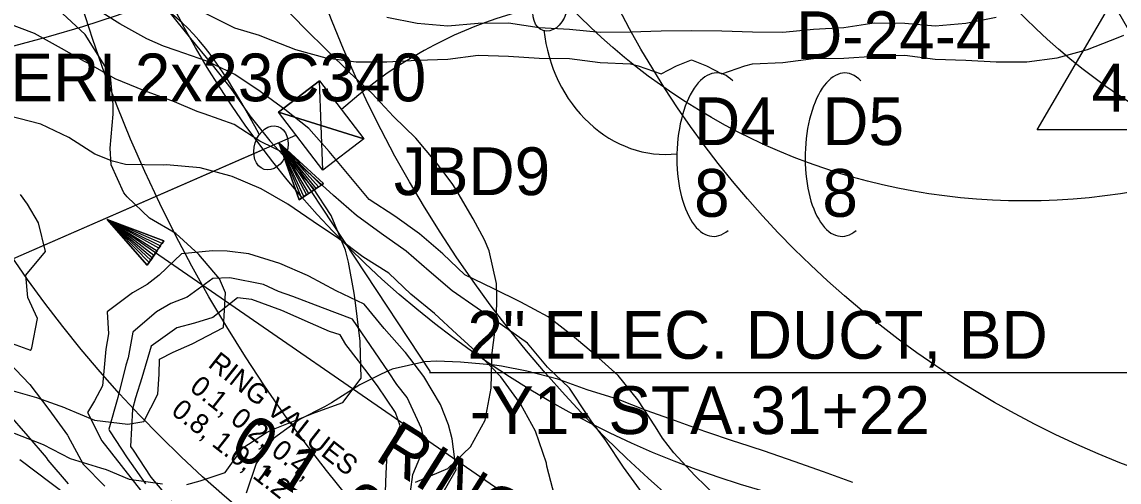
# Model space of a CAD drawing. Extents: x 1638506 to 1658005, y 834807 to 846788.
# Drawn here: x 1641632.2 to 1641907.6, y 842006.7 to 842122.3 of the extents above; entities that cross this region are included whole.
import ezdxf

# ---------------------------------------------------------------- set-up
doc = ezdxf.new("R2010")
doc.units = 0
for name, color, linetype in [('Default', 7, 'Continuous'), ('Old_Level_1', 7, 'Continuous'), ('Old_Level_4', 7, 'Continuous'), ('Scratch_Level_0', 7, 'Continuous')]:
    doc.layers.add(name, color=color, linetype=linetype)

msp = doc.modelspace()

# ---------------------------------------------------------------- linework, layer by layer
at = {"layer": 'Default'}
for p, q in [((1641707.74, 842085.11), (1641706.91, 842107.51)), ((1641718.03, 842092.99), (1641696.62, 842099.63)), ((1641582.52, 842042.08), (1641701.01, 842093.9)), ((1641696.68, 842092.01), (1641734.7, 842034.41)), ((1641594.74, 842047.43), (1641692.03, 842089.98)), ((1641835.95, 841946.87), (1641653.59, 842072.66)), ((1641734.52, 842034.25), (1641951.93, 842034.25)), ((1641631.71, 842012.42), (1641796.51, 841888.28))]:
    msp.add_line(p, q, dxfattribs=at)
for points in [[(1641924.49, 842095.2), (1641887.1, 842095.2), (1641905.92, 842127.47)], [(1641707.74, 842085.11), (1641696.62, 842099.63), (1641706.91, 842107.51), (1641718.03, 842092.99)], [(1641707.32, 842096.31), (1641706.91, 842107.51), (1641696.62, 842099.63)], [(1641707.32, 842096.31), (1641718.03, 842092.99), (1641707.74, 842085.11)]]:
    msp.add_lwpolyline(points, close=True, dxfattribs=at)
for points in [[(1641704.83, 842079.66), (1641704.21, 842079.25), (1641696.68, 842092.01), (1641703.64, 842078.87), (1641703.02, 842078.47), (1641696.68, 842092.01), (1641702.4, 842078.06), (1641701.79, 842077.65), (1641696.68, 842092.01), (1641707.89, 842081.74), (1641707.3, 842081.29), (1641696.68, 842092.01), (1641706.66, 842080.92), (1641706.07, 842080.48), (1641696.68, 842092.01), (1641705.45, 842080.07), (1641701.79, 842077.65), (1641707.89, 842081.74), (1641696.68, 842092.01), (1641701.79, 842077.65)], [(1641665.77, 842064.26), (1641665.35, 842063.65), (1641653.59, 842072.66), (1641664.96, 842063.08), (1641664.54, 842062.47), (1641653.59, 842072.66), (1641664.12, 842061.86), (1641663.69, 842061.25), (1641653.59, 842072.66), (1641667.83, 842067.33), (1641667.45, 842066.69), (1641653.59, 842072.66), (1641666.99, 842066.11), (1641666.61, 842065.47), (1641653.59, 842072.66), (1641666.19, 842064.86), (1641663.69, 842061.25), (1641667.83, 842067.33), (1641653.59, 842072.66), (1641663.69, 842061.25)]]:
    msp.add_lwpolyline(points, dxfattribs=at)
msp.add_arc((1641786.47, 842018.84), 110.07, 85.0844, 132.2688, dxfattribs=at)
for centre in [(1641764.8, 842125.58), (1641694.71, 842090.7)]:
    msp.add_ellipse(centre, major_axis=(1.72, 5.4), ratio=0.730797, dxfattribs=at)
for centre, major_axis, ratio, start_param, end_param in [((1641792.86, 842123.54), (-3.78, 34.34), 0.862742, 1.570796, 3.141593), ((1641806.21, 842088.98), (-0.49, -20.52), 0.466223, 2.710831, 4.712389), ((1641838.4, 842088.98), (-0.49, -20.52), 0.466223, 2.710831, 4.712389), ((1641806.21, 842088.98), (-0.49, -20.52), 0.466223, 4.712389, 6.681485), ((1641838.4, 842088.98), (-0.49, -20.52), 0.466223, 4.712389, 6.681485)]:
    msp.add_ellipse(centre, major_axis=major_axis, ratio=ratio, start_param=start_param, end_param=end_param, dxfattribs=at)
msp.add_spline([(1641691.8, 842094.16), (1641672.44, 842122.11), (1641584.46, 842135.22)], degree=3, dxfattribs=at)
at = {"layer": 'Old_Level_1'}
for points in [[(1641806.63, 842003.06), (1641801.11, 842008.4), (1641795.85, 842014.09), (1641793.02, 842017.78), (1641791.25, 842020.62), (1641786.85, 842027.4), (1641781.92, 842033.51), (1641776.24, 842038.66), (1641770.37, 842043.57), (1641764.35, 842048.29), (1641757.48, 842051.93), (1641750.49, 842055.41), (1641743.41, 842058.79), (1641737.86, 842064.11), (1641732.03, 842069.07), (1641725.84, 842073.57), (1641719.35, 842077.7), (1641714.4, 842083.78), (1641709.37, 842089.76), (1641704.21, 842095.57), (1641698.2, 842100.3), (1641692.04, 842104.85), (1641685.69, 842109.15), (1641678.59, 842112.5), (1641670.97, 842115.18), (1641667.79, 842116.23), (1641663.54, 842118.11), (1641656.77, 842121.87), (1641650.27, 842125.98)], [(1641787.94, 842004.03), (1641783.27, 842010.48), (1641778.79, 842017.15), (1641775.14, 842022.1), (1641774.15, 842023.63), (1641769.7, 842030.35), (1641764.11, 842035.61), (1641759.11, 842041.63), (1641752.87, 842046.06), (1641746.53, 842050.39), (1641740.25, 842054.77), (1641734.43, 842059.75), (1641728.66, 842064.78), (1641722.4, 842069.2), (1641716.19, 842073.68), (1641710.45, 842078.76), (1641704.75, 842083.89), (1641698.97, 842088.91), (1641691.94, 842092.34), (1641685.51, 842096.54), (1641677.92, 842099.27), (1641676.21, 842099.87), (1641670.54, 842102.25), (1641662.99, 842105.03), (1641655.63, 842108.05), (1641648.89, 842111.85), (1641647.91, 842112.39), (1641642.17, 842115.68), (1641635.4, 842119.45), (1641627.87, 842122.25)], [(1641766.43, 842001.43), (1641763.99, 842010.7), (1641763.92, 842011.46), (1641761.18, 842019.51), (1641757.48, 842026.25), (1641757.13, 842026.74), (1641752.44, 842033.14), (1641747.08, 842038.71), (1641741.41, 842043.87), (1641735.75, 842049.05), (1641729.84, 842053.91), (1641724.28, 842059.21), (1641717.81, 842063.36), (1641711.7, 842067.96), (1641705.32, 842072.23), (1641698.97, 842076.53), (1641692.3, 842080.42), (1641684.96, 842083.47), (1641684.41, 842083.7), (1641676.98, 842085.7), (1641668.52, 842086.46), (1641667.76, 842086.35), (1641658.18, 842086.53), (1641654.98, 842087.37), (1641650.5, 842089.14), (1641644.02, 842093.28), (1641636.94, 842096.66), (1641628.87, 842098.76)], [(1641737.4, 842003.11), (1641741.25, 842009.81), (1641740.2, 842017.57), (1641739.27, 842021.11), (1641737.27, 842026.22), (1641733.08, 842033.27), (1641728.51, 842039.3), (1641728.29, 842039.56), (1641723.11, 842045.35), (1641718.16, 842051.42), (1641711.08, 842054.81), (1641704.23, 842058.47), (1641703.93, 842058.62), (1641696.99, 842061.64), (1641689.15, 842064.04), (1641683.71, 842064.78), (1641680.06, 842064.85), (1641672.27, 842064.05), (1641666.67, 842058.72), (1641663.69, 842056.41), (1641659.95, 842054.27), (1641653.64, 842049.5), (1641653.91, 842043.97), (1641653.24, 842040.09), (1641652.46, 842030.96), (1641650.39, 842027.12), (1641648.67, 842024.21), (1641652.26, 842017.11), (1641657.13, 842010.92), (1641661.95, 842004.69)], [(1641729.77, 842004.3), (1641730.37, 842008.64), (1641733.4, 842015.99), (1641732.53, 842020.2), (1641728.93, 842028), (1641726.36, 842031.25), (1641724.26, 842034.43), (1641719.72, 842041.04), (1641715.19, 842047.65), (1641707.69, 842050.49), (1641700.2, 842053.34), (1641696.62, 842054.63), (1641692.85, 842056.36), (1641684.42, 842058.02), (1641680.12, 842057.87), (1641673.7, 842053.19), (1641669.63, 842051.58), (1641666.02, 842049.5), (1641660.08, 842044.44), (1641658.89, 842037.92), (1641658.33, 842036.08), (1641656.26, 842027.98), (1641654.01, 842020.01), (1641654.22, 842019.6), (1641658.62, 842012.82), (1641663.25, 842006.33)], [(1641723.48, 842004.32), (1641723.62, 842008.86), (1641723.91, 842013.72), (1641727.19, 842020.87), (1641725.99, 842024.26), (1641721.5, 842030.92), (1641716.71, 842037.21), (1641713.56, 842041.32), (1641712.08, 842043.69), (1641709.42, 842044.57), (1641704.69, 842046.67), (1641697.44, 842049.83), (1641689.91, 842052.62), (1641686.33, 842052.99), (1641680.16, 842048.11), (1641675.51, 842046.68), (1641671.13, 842045.48), (1641664.64, 842040.85), (1641662.32, 842032.95), (1641660.72, 842027.87), (1641660, 842025.04), (1641659.47, 842015.72), (1641660.11, 842014.72), (1641664.54, 842007.98), (1641669.6, 842002.03)], [(1641628.84, 842036.83), (1641634.2, 842031.28), (1641638.95, 842024.94), (1641643.62, 842018.51), (1641643.7, 842018.39), (1641647.62, 842011.21), (1641653.01, 842005.69)], [(1641628.59, 842024.13), (1641633.73, 842018.29), (1641638.31, 842012.89), (1641638.72, 842012.27), (1641643.78, 842006.33)]]:
    msp.add_lwpolyline(points, dxfattribs=at)
for centre, radius in [((1641295.68, 842272.71), 365), ((1641995.81, 842234.97), 365), ((1641995.81, 842234.97), 307), ((1641995.81, 842234.97), 240), ((1641995.81, 842234.97), 158)]:
    msp.add_circle(centre, radius, dxfattribs=at)
at = {"layer": 'Old_Level_4'}
for centre, radius in [((1641538.84, 842469.72), 365), ((1641883.97, 842235.35), 365), ((1641883.97, 842235.35), 307), ((1641883.97, 842235.35), 240), ((1641883.97, 842235.35), 158)]:
    msp.add_circle(centre, radius, dxfattribs=at)
at = {"layer": 'Scratch_Level_0'}
for points in [[(1641683.32, 842054.28), (1641681.77, 842057.79), (1641676.61, 842063.95), (1641670.86, 842069.18), (1641664.27, 842073.07), (1641658.6, 842078.42), (1641657.77, 842079.39), (1641654.59, 842086.41), (1641654.33, 842090.59), (1641655.14, 842099.13), (1641655.11, 842101.59), (1641654.48, 842108.58), (1641652.6, 842111.97), (1641648.07, 842119.14), (1641642.36, 842124.42), (1641635.67, 842128.15), (1641633.29, 842130.95), (1641630.58, 842134.44)], [(1641717.13, 842042.04), (1641717.12, 842042.14), (1641715.98, 842051.8), (1641715.65, 842054.17), (1641714.19, 842061.97), (1641713.4, 842064.96), (1641709.87, 842073.7), (1641709.85, 842073.74), (1641705.27, 842080.76), (1641699.89, 842086.58), (1641694.55, 842092.4), (1641694.53, 842092.43), (1641689.49, 842098.77), (1641684.73, 842105.58), (1641681.63, 842109.57), (1641679.72, 842111.98), (1641674.59, 842118.18), (1641669.51, 842124.49)], [(1641677.9, 842124.7), (1641685.55, 842120.87), (1641691.79, 842118.97), (1641693.2, 842118.45), (1641700.85, 842115.38), (1641708.5, 842113.28), (1641716.15, 842112.32), (1641723.8, 842112.31), (1641731.45, 842112.72), (1641739.1, 842112.97), (1641746.75, 842113.96), (1641754.4, 842113.75), (1641762.05, 842113.2), (1641769.7, 842113.11), (1641777.35, 842112.15), (1641785, 842111.77), (1641786.93, 842111.32), (1641792.65, 842109.26), (1641796.56, 842111.32), (1641800.3, 842112.79), (1641804.04, 842111.32), (1641807.95, 842109.26), (1641813.68, 842111.32), (1641815.6, 842111.77), (1641823.25, 842112.15), (1641830.9, 842113.11), (1641838.55, 842113.2), (1641846.2, 842113.75), (1641853.85, 842113.96), (1641861.5, 842112.97), (1641869.15, 842112.72), (1641876.8, 842112.31), (1641884.45, 842112.32), (1641892.1, 842113.28), (1641899.75, 842115.38), (1641907.4, 842118.45), (1641908.82, 842118.97)], [(1641750.04, 842030.37), (1641750.18, 842037.22), (1641750.3, 842039.25), (1641751.32, 842047.64), (1641751.46, 842053.62), (1641751.35, 842056.66), (1641749.47, 842064.82), (1641748.35, 842067.59), (1641745.52, 842072.9), (1641741.12, 842080.28), (1641740.19, 842081.76), (1641736.27, 842086.93), (1641731.11, 842093.1), (1641725.5, 842098.55), (1641722.21, 842102.11), (1641720.13, 842104.38), (1641714.41, 842109.65), (1641708.84, 842115.16), (1641703.26, 842120.67), (1641697.77, 842126.31)], [(1641723.8, 842123.51), (1641731.45, 842122.05), (1641739.1, 842121.31), (1641746.75, 842122.06), (1641754.4, 842122.07), (1641762.05, 842120.97), (1641769.7, 842120.49), (1641777.35, 842119.76), (1641785, 842119.88), (1641792.65, 842120.08), (1641800.3, 842120.14), (1641807.95, 842120.08), (1641815.6, 842119.88), (1641823.25, 842119.76), (1641830.9, 842120.49), (1641838.55, 842120.97), (1641846.2, 842122.07), (1641853.85, 842122.06), (1641861.5, 842121.31), (1641869.15, 842122.05), (1641876.8, 842123.51)], [(1641634.43, 842039.85), (1641634.71, 842040.44), (1641636.08, 842047.85), (1641633.66, 842053.14), (1641633.16, 842058.72), (1641638.12, 842064.64), (1641636.4, 842071.86), (1641633.59, 842076.53), (1641631.86, 842079.01)], [(1641628.26, 842030.19), (1641635.88, 842027.95), (1641642.93, 842025.46), (1641643.27, 842025.32), (1641650.39, 842022.27), (1641658.83, 842021.33), (1641662.81, 842021.99), (1641666.34, 842028.8), (1641666.69, 842033.82), (1641666.74, 842037.59), (1641670.21, 842039.4), (1641674.91, 842041.49), (1641682.81, 842045.56), (1641683.32, 842054.28)], [(1641626.98, 842042.52), (1641634.34, 842039.86), (1641634.43, 842039.85)], [(1641673.64, 842006.13), (1641676.96, 842007.05), (1641683.22, 842009.15), (1641687.69, 842015.37), (1641693.63, 842019.18), (1641694.95, 842019.84), (1641703.75, 842023.35), (1641705.82, 842024.18), (1641712.76, 842026.71), (1641717.35, 842032.86), (1641717.13, 842042.04)], [(1641840.81, 842006.64), (1641833.47, 842009.35), (1641826.04, 842011.9), (1641818.62, 842014.48), (1641811.91, 842016.67), (1641811.13, 842016.93), (1641803.67, 842019.44), (1641796.29, 842022.09), (1641788.91, 842024.72), (1641781.69, 842027.6), (1641778.75, 842028.49), (1641774.11, 842029.92), (1641766.76, 842032.61), (1641758.97, 842034.6), (1641752.62, 842035.89), (1641750.88, 842036.09), (1641742.32, 842036.86), (1641736.31, 842037.12), (1641733.33, 842036.93), (1641725.16, 842035.1), (1641722.37, 842033.88), (1641717.04, 842031.17), (1641709.92, 842026.61), (1641708.14, 842025.63), (1641702.03, 842022.54), (1641695.4, 842017.67), (1641690.99, 842011.4), (1641688.53, 842003.92)], [(1641730.98, 842006.71), (1641739.09, 842010.14), (1641744.78, 842015.61), (1641748.52, 842022.29), (1641750.04, 842030.37)], [(1641630.25, 842019), (1641637.5, 842016.16), (1641644.34, 842012.66), (1641651.92, 842010.34), (1641653.34, 842009.87), (1641659.17, 842007.5), (1641667.46, 842006.32)]]:
    msp.add_lwpolyline(points, dxfattribs=at)

# ---------------------------------------------------------------- texts
at = {"layer": 'Default'}
for s, p in [('D-24-4', (1641826.57, 842112.99)), ('4', (1641900.74, 842099.81)), ('D4', (1641800.95, 842091.38)), ('JBD9', (1641725.59, 842078.82)), ('8', (1641800.95, 842073.38)), ('2" ELEC. DUCT, BD', (1641744.04, 842037.71)), ('-Y1- STA.31+22', (1641744.66, 842018.81))]:
    msp.add_text(s, height=12, dxfattribs=at).set_placement(p)
for s, p in [('D5', (1641833.14, 842091.38)), ('8', (1641833.14, 842073.38))]:
    msp.add_text(s, height=12, rotation=360, dxfattribs=at).set_placement(p)
at = {"layer": 'Old_Level_1'}
for s, p in [('RING VALUES', (1641678.67, 842035.87)), ('0.1, 0.2, 0.4,', (1641674.04, 842029.97)), ('0.8, 1.0, 1.2', (1641669.4, 842024.07))]:
    msp.add_text(s, height=5, rotation=321.8277, dxfattribs=at).set_placement(p)
at = {"layer": 'Scratch_Level_0'}
msp.add_text('GE ERL2x23C340', height=12, dxfattribs=at).set_placement((1641601.69, 842102.39))
for s, p in [('0.1, 0.2, 0.4,', (1641683.82, 842014.32)), ('RING VALUES', (1641720.47, 842012.52))]:
    msp.add_text(s, height=12, rotation=327.8202, dxfattribs=at).set_placement(p)

doc.saveas('drawing.dxf')
